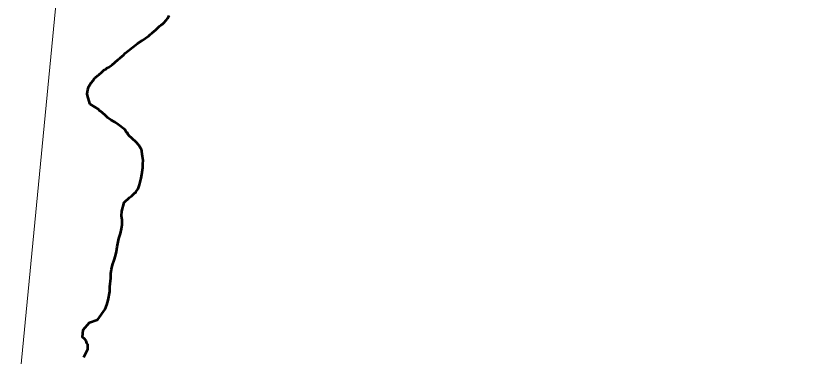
# Model space of a CAD drawing. Extents: x 553962 to 842807, y 8883888 to 9032388.
# Drawn here: x 804724 to 805857, y 9022239 to 9022731 of the extents above; entities that cross this region are included whole.
import ezdxf

# ---------------------------------------------------------------- set-up
doc = ezdxf.new("R2010")
doc.units = 0
doc.header["$LTSCALE"] = 200
for name, color, linetype, lineweight in [('24', 7, 'Continuous', 25), ('27', 7, 'Continuous', 13), ('35', 7, 'Continuous', 13), ('8', 7, 'Continuous', 13)]:
    doc.layers.add(name, color=color, linetype=linetype, lineweight=lineweight)

msp = doc.modelspace()

# ---------------------------------------------------------------- linework, layer by layer
at = {"layer": '24', "lineweight": 53}
for points in [[(804827.2, 9022616.1), (804827.1, 9022618.6), (804828, 9022625), (804829.3, 9022629.1), (804832.2, 9022634), (804836, 9022638.4), (804837.6, 9022641.1), (804838.8, 9022642.2), (804842.5, 9022645), (804844.2, 9022646.7), (804847.6, 9022649.2), (804851.5, 9022653), (804853.8, 9022654.4), (804856, 9022656), (804858.2, 9022657.1), (804861.6, 9022659.4), (804863.1, 9022660.5), (804866.6, 9022664), (804871.7, 9022668.1), (804873.9, 9022670.3), (804879.7, 9022674.9), (804882, 9022677.1), (804897, 9022689.6), (804899.6, 9022691.2), (804906.1, 9022695.8), (804911.3, 9022699.1), (804915.8, 9022702.3), (804918.1, 9022704.2), (804920.3, 9022706.4), (804926.1, 9022711), (804927.5, 9022712.7), (804929.9, 9022715.1), (804931.4, 9022716.1), (804933.1, 9022717.6), (804935.7, 9022719.3), (804937.2, 9022720.6), (804941.7, 9022725.4), (804943.1, 9022727.5), (804944.4, 9022730), (804945.5, 9022731.7)], [(804887.8, 9022468.5), (804890.9, 9022470.5), (804895.8, 9022475.7), (804897.1, 9022476), (804897.3, 9022477.1), (804900.5, 9022481.5), (804902.5, 9022487), (804904.8, 9022496.6), (804905.8, 9022502.1), (804907.1, 9022512.1), (804907.1, 9022517.3), (804907.7, 9022522.3), (804907, 9022527.8), (804905.4, 9022538.4), (804904.6, 9022539.4), (804901.5, 9022544.2), (804897.7, 9022548.5), (804886.7, 9022559), (804886.6, 9022559.8), (804885.7, 9022560), (804885.6, 9022561.5), (804883.7, 9022562.9), (804881.6, 9022566.6), (804871.6, 9022574), (804866.7, 9022577.4), (804861.4, 9022580.7), (804856.7, 9022584), (804852.2, 9022588.1), (804846.1, 9022593.3), (804843.9, 9022594.9), (804843.5, 9022595.7), (804831.3, 9022603.7), (804830.9, 9022604.5), (804827.2, 9022616.1)], [(804821.9, 9022237.9), (804827.7, 9022249.8), (804828, 9022250.9), (804828, 9022255.8), (804827.9, 9022256.5), (804826.5, 9022258.1), (804825.2, 9022261.4), (804822.9, 9022264.3), (804820.3, 9022267), (804821, 9022277.5), (804830.2, 9022288.1), (804841.3, 9022292.1), (804842.2, 9022292.5), (804852.9, 9022307.3), (804855.2, 9022313.8), (804857.2, 9022320.4), (804859.6, 9022332.9), (804859.7, 9022339.7), (804860.9, 9022352.3), (804860.9, 9022358.8), (804861.8, 9022365.2), (804863.4, 9022371.4), (804866, 9022378), (804867.6, 9022384.4), (804869.4, 9022390.7), (804870.1, 9022397.4), (804872.6, 9022409.7), (804874.8, 9022416.5), (804876.5, 9022423.3), (804877.4, 9022429.7), (804877.4, 9022435.8), (804876.7, 9022442.4), (804876.8, 9022448.8), (804880.4, 9022461.6), (804887.8, 9022468.5)]]:
    msp.add_lwpolyline(points, dxfattribs=at)
at = {"layer": '27'}
for points in [[(804945.5, 9022731.7), (804944.4, 9022730), (804943.1, 9022727.5), (804941.7, 9022725.4), (804937.2, 9022720.6), (804935.7, 9022719.3), (804933.1, 9022717.6), (804931.4, 9022716.1), (804929.9, 9022715.1), (804927.5, 9022712.7), (804926.1, 9022711), (804920.3, 9022706.4), (804918.1, 9022704.2), (804915.8, 9022702.3), (804911.3, 9022699.1), (804906.1, 9022695.8), (804899.6, 9022691.2), (804897, 9022689.6), (804882, 9022677.1), (804879.7, 9022674.9), (804873.9, 9022670.3), (804871.7, 9022668.1), (804866.6, 9022664), (804863.1, 9022660.5), (804861.6, 9022659.4), (804858.2, 9022657.1), (804856, 9022656), (804853.8, 9022654.4), (804851.5, 9022653), (804847.6, 9022649.2), (804844.2, 9022646.7), (804842.5, 9022645), (804838.8, 9022642.2), (804837.6, 9022641.1), (804836, 9022638.4), (804832.2, 9022634), (804829.3, 9022629.1), (804828, 9022625), (804827.1, 9022618.6), (804827.2, 9022616.1)], [(804827.2, 9022616.1), (804830.9, 9022604.5), (804831.3, 9022603.7), (804843.5, 9022595.7), (804843.9, 9022594.9), (804846.1, 9022593.3), (804852.2, 9022588.1), (804856.7, 9022584), (804861.4, 9022580.7), (804866.7, 9022577.4), (804871.6, 9022574), (804881.6, 9022566.6), (804883.7, 9022562.9), (804885.6, 9022561.5), (804885.7, 9022560), (804886.6, 9022559.8), (804886.7, 9022559), (804897.7, 9022548.5), (804901.5, 9022544.2), (804904.6, 9022539.4), (804905.4, 9022538.4), (804907, 9022527.8), (804907.7, 9022522.3), (804907.1, 9022517.3), (804907.1, 9022512.1), (804905.8, 9022502.1), (804904.8, 9022496.6), (804902.5, 9022487), (804900.5, 9022481.5), (804897.3, 9022477.1), (804897.1, 9022476), (804895.8, 9022475.7), (804890.9, 9022470.5), (804887.8, 9022468.5)], [(804887.8, 9022468.5), (804880.4, 9022461.6), (804876.8, 9022448.8), (804876.7, 9022442.4), (804877.4, 9022435.8), (804877.4, 9022429.7), (804876.5, 9022423.3), (804874.8, 9022416.5), (804872.6, 9022409.7), (804870.1, 9022397.4), (804869.4, 9022390.7), (804867.6, 9022384.4), (804866, 9022378), (804863.4, 9022371.4), (804861.8, 9022365.2), (804860.9, 9022358.8), (804860.9, 9022352.3), (804859.7, 9022339.7), (804859.6, 9022332.9), (804857.2, 9022320.4), (804855.2, 9022313.8), (804852.9, 9022307.3), (804842.2, 9022292.5), (804841.3, 9022292.1), (804830.2, 9022288.1), (804821, 9022277.5), (804820.3, 9022267), (804822.9, 9022264.3), (804825.2, 9022261.4), (804826.5, 9022258.1), (804827.9, 9022256.5), (804828, 9022255.8), (804828, 9022250.9), (804827.7, 9022249.8), (804821.9, 9022237.9)]]:
    msp.add_lwpolyline(points, dxfattribs=at)
at = {"layer": '35'}
for points in [[(804945.5, 9022731.7), (804944.4, 9022730), (804943.1, 9022727.5), (804941.7, 9022725.4), (804937.2, 9022720.6), (804935.7, 9022719.3), (804933.1, 9022717.6), (804931.4, 9022716.1), (804929.9, 9022715.1), (804927.5, 9022712.7), (804926.1, 9022711), (804920.3, 9022706.4), (804918.1, 9022704.2), (804915.8, 9022702.3), (804911.3, 9022699.1), (804906.1, 9022695.8), (804899.6, 9022691.2), (804897, 9022689.6), (804882, 9022677.1), (804879.7, 9022674.9), (804873.9, 9022670.3), (804871.7, 9022668.1), (804866.6, 9022664), (804863.1, 9022660.5), (804861.6, 9022659.4), (804858.2, 9022657.1), (804856, 9022656), (804853.8, 9022654.4), (804851.5, 9022653), (804847.6, 9022649.2), (804844.2, 9022646.7), (804842.5, 9022645), (804838.8, 9022642.2), (804837.6, 9022641.1), (804836, 9022638.4), (804832.2, 9022634), (804829.3, 9022629.1), (804828, 9022625), (804827.1, 9022618.6), (804827.2, 9022616.1)], [(804827.2, 9022616.1), (804830.9, 9022604.5), (804831.3, 9022603.7), (804843.5, 9022595.7), (804843.9, 9022594.9), (804846.1, 9022593.3), (804852.2, 9022588.1), (804856.7, 9022584), (804861.4, 9022580.7), (804866.7, 9022577.4), (804871.6, 9022574), (804881.6, 9022566.6), (804883.7, 9022562.9), (804885.6, 9022561.5), (804885.7, 9022560), (804886.6, 9022559.8), (804886.7, 9022559), (804897.7, 9022548.5), (804901.5, 9022544.2), (804904.6, 9022539.4), (804905.4, 9022538.4), (804907, 9022527.8), (804907.7, 9022522.3), (804907.1, 9022517.3), (804907.1, 9022512.1), (804905.8, 9022502.1), (804904.8, 9022496.6), (804902.5, 9022487), (804900.5, 9022481.5), (804897.3, 9022477.1), (804897.1, 9022476), (804895.8, 9022475.7), (804890.9, 9022470.5), (804887.8, 9022468.5)], [(804887.8, 9022468.5), (804880.4, 9022461.6), (804876.8, 9022448.8), (804876.7, 9022442.4), (804877.4, 9022435.8), (804877.4, 9022429.7), (804876.5, 9022423.3), (804874.8, 9022416.5), (804872.6, 9022409.7), (804870.1, 9022397.4), (804869.4, 9022390.7), (804867.6, 9022384.4), (804866, 9022378), (804863.4, 9022371.4), (804861.8, 9022365.2), (804860.9, 9022358.8), (804860.9, 9022352.3), (804859.7, 9022339.7), (804859.6, 9022332.9), (804857.2, 9022320.4), (804855.2, 9022313.8), (804852.9, 9022307.3), (804842.2, 9022292.5), (804841.3, 9022292.1), (804830.2, 9022288.1), (804821, 9022277.5), (804820.3, 9022267), (804822.9, 9022264.3), (804825.2, 9022261.4), (804826.5, 9022258.1), (804827.9, 9022256.5), (804828, 9022255.8), (804828, 9022250.9), (804827.7, 9022249.8), (804821.9, 9022237.9)]]:
    msp.add_lwpolyline(points, dxfattribs=at)
at = {"layer": '8'}
msp.add_lwpolyline([(804723.6, 9022148.4), (804807.1, 9023011.8), (805210.8, 9023304.3), (805684.1, 9023555), (806344.2, 9022695.6), (806740, 9021665.8), (807994.8, 9022273.7), (808440.2, 9022162.3)], dxfattribs=at)

doc.saveas('drawing.dxf')
